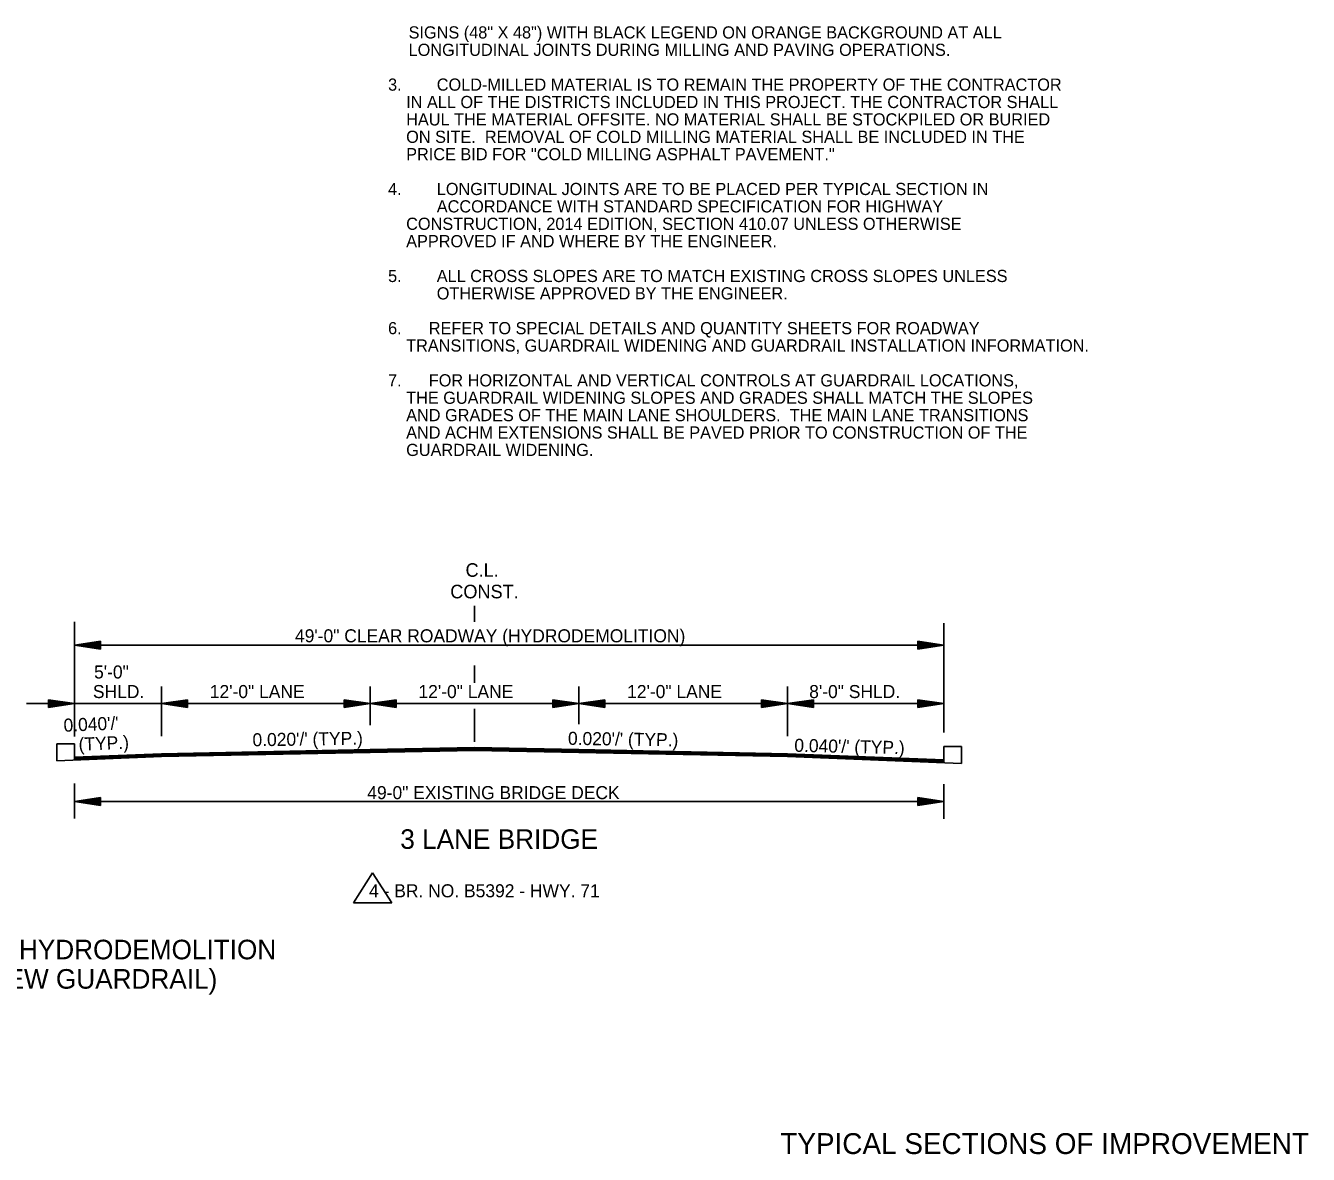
# Model space of a CAD drawing. Extents: x 542112 to 1930787, y -1968972 to 596640.
# Drawn here: x 545013 to 545750, y -1949641 to -1948992 of the extents above; entities that cross this region are included whole.
import ezdxf

# ---------------------------------------------------------------- set-up
doc = ezdxf.new("R2010")
doc.units = 0
for name, color, linetype in [('R_Border', 7, 'Continuous'), ('R_Border Notes', 7, 'Continuous'), ('R_Draft', 7, 'Continuous')]:
    doc.layers.add(name, color=color, linetype=linetype)

msp = doc.modelspace()

# ---------------------------------------------------------------- linework, layer by layer
at = {"layer": 'R_Border'}
for p, q in [((545040.61, -1949404.84), (545030.44, -1949404.84)), ((545030.44, -1949404.84), (545030.44, -1949414.65)), ((545040.61, -1949414.25), (545040.61, -1949404.84)), ((545540.61, -1949415.85), (545540.61, -1949406.44)), ((545540.61, -1949406.44), (545550.78, -1949406.44)), ((545550.78, -1949406.44), (545550.78, -1949416.25)), ((545212.06, -1949479.05), (545201.02, -1949496.36)), ((545223.1, -1949496.36), (545212.06, -1949479.05)), ((545201.02, -1949496.36), (545223.1, -1949496.36))]:
    msp.add_line(p, q, dxfattribs=at)
at = {"layer": 'R_Draft'}
for p, q in [((545270.61, -1949334.82), (545270.61, -1949325.51)), ((545040.61, -1949400.6), (545040.61, -1949334.86)), ((545540.61, -1949398.46), (545540.61, -1949335.59)), ((545055.61, -1949345.98), (545040.61, -1949348.23)), ((545040.61, -1949348.23), (545540.61, -1949348.23)), ((545055.61, -1949350.48), (545040.61, -1949348.23)), ((545055.61, -1949346.36), (545043.12, -1949348.23)), ((545055.61, -1949350.11), (545043.12, -1949348.23)), ((545055.61, -1949346.74), (545045.7, -1949348.23)), ((545055.61, -1949349.73), (545045.7, -1949348.23)), ((545055.61, -1949347.12), (545048.19, -1949348.23)), ((545055.61, -1949349.35), (545048.19, -1949348.23)), ((545055.61, -1949347.5), (545050.74, -1949348.23)), ((545055.61, -1949348.96), (545050.74, -1949348.23)), ((545055.61, -1949347.88), (545053.24, -1949348.23)), ((545055.61, -1949348.59), (545053.24, -1949348.23)), ((545055.61, -1949350.48), (545055.61, -1949345.98)), ((545525.61, -1949345.98), (545540.61, -1949348.23)), ((545525.61, -1949345.98), (545525.61, -1949350.48)), ((545525.61, -1949346.36), (545538.11, -1949348.23)), ((545525.61, -1949346.74), (545535.53, -1949348.23)), ((545525.61, -1949347.12), (545533.03, -1949348.23)), ((545525.61, -1949347.51), (545530.49, -1949348.23)), ((545525.61, -1949347.88), (545527.98, -1949348.23)), ((545525.61, -1949350.48), (545540.61, -1949348.23)), ((545525.61, -1949348.97), (545530.49, -1949348.23)), ((545525.61, -1949349.73), (545535.53, -1949348.23)), ((545525.61, -1949350.11), (545538.11, -1949348.23)), ((545525.61, -1949349.35), (545533.03, -1949348.23)), ((545525.61, -1949348.59), (545527.98, -1949348.23)), ((545270.61, -1949369.75), (545270.61, -1949359.88)), ((545090.61, -1949400.43), (545090.61, -1949371.88)), ((545210.61, -1949394.2), (545210.61, -1949371.88)), ((545330.61, -1949393.54), (545330.61, -1949371.88)), ((545450.61, -1949400.43), (545450.61, -1949371.88)), ((545038.11, -1949381.77), (545013.11, -1949381.77)), ((545025.61, -1949379.52), (545040.61, -1949381.77)), ((545025.61, -1949379.52), (545025.61, -1949384.02)), ((545025.61, -1949379.89), (545038.11, -1949381.77)), ((545025.61, -1949380.28), (545035.53, -1949381.77)), ((545025.61, -1949380.65), (545033.03, -1949381.77)), ((545025.61, -1949381.04), (545030.49, -1949381.77)), ((545025.61, -1949381.42), (545027.98, -1949381.77)), ((545025.61, -1949384.02), (545040.61, -1949381.77)), ((545025.61, -1949382.5), (545030.49, -1949381.77)), ((545025.61, -1949383.26), (545035.53, -1949381.77)), ((545025.61, -1949383.64), (545038.11, -1949381.77)), ((545025.61, -1949382.89), (545033.03, -1949381.77)), ((545025.61, -1949382.12), (545027.98, -1949381.77)), ((545090.61, -1949381.77), (545040.61, -1949381.77)), ((545105.61, -1949379.52), (545090.61, -1949381.77)), ((545090.61, -1949381.77), (545210.61, -1949381.77)), ((545105.61, -1949384.02), (545090.61, -1949381.77)), ((545105.61, -1949379.89), (545093.12, -1949381.77)), ((545105.61, -1949383.64), (545093.12, -1949381.77)), ((545105.61, -1949380.28), (545095.7, -1949381.77)), ((545105.61, -1949383.26), (545095.7, -1949381.77)), ((545105.61, -1949380.65), (545098.19, -1949381.77)), ((545105.61, -1949382.89), (545098.19, -1949381.77)), ((545105.61, -1949381.03), (545100.74, -1949381.77)), ((545105.61, -1949382.5), (545100.74, -1949381.77)), ((545105.61, -1949381.42), (545103.24, -1949381.77)), ((545105.61, -1949382.12), (545103.24, -1949381.77)), ((545105.61, -1949384.02), (545105.61, -1949379.52)), ((545195.61, -1949379.52), (545210.61, -1949381.77)), ((545195.61, -1949379.52), (545195.61, -1949384.02)), ((545195.61, -1949379.89), (545208.11, -1949381.77)), ((545195.61, -1949380.28), (545205.53, -1949381.77)), ((545195.61, -1949380.65), (545203.03, -1949381.77)), ((545195.61, -1949381.04), (545200.49, -1949381.77)), ((545195.61, -1949381.42), (545197.98, -1949381.77)), ((545195.61, -1949384.02), (545210.61, -1949381.77)), ((545195.61, -1949382.5), (545200.49, -1949381.77)), ((545195.61, -1949383.26), (545205.53, -1949381.77)), ((545195.61, -1949383.64), (545208.11, -1949381.77)), ((545195.61, -1949382.89), (545203.03, -1949381.77)), ((545195.61, -1949382.12), (545197.98, -1949381.77)), ((545225.61, -1949379.52), (545210.61, -1949381.77)), ((545210.61, -1949381.77), (545330.61, -1949381.77)), ((545225.61, -1949384.02), (545210.61, -1949381.77)), ((545225.61, -1949379.89), (545213.12, -1949381.77)), ((545225.61, -1949383.64), (545213.12, -1949381.77)), ((545225.61, -1949380.28), (545215.7, -1949381.77)), ((545225.61, -1949383.26), (545215.7, -1949381.77)), ((545225.61, -1949380.65), (545218.19, -1949381.77)), ((545225.61, -1949382.89), (545218.19, -1949381.77)), ((545225.61, -1949381.03), (545220.74, -1949381.77)), ((545225.61, -1949382.5), (545220.74, -1949381.77)), ((545225.61, -1949381.42), (545223.24, -1949381.77)), ((545225.61, -1949382.12), (545223.24, -1949381.77)), ((545225.61, -1949384.02), (545225.61, -1949379.52)), ((545315.61, -1949379.52), (545330.61, -1949381.77)), ((545315.61, -1949379.52), (545315.61, -1949384.02)), ((545315.61, -1949379.89), (545328.11, -1949381.77)), ((545315.61, -1949380.28), (545325.53, -1949381.77)), ((545315.61, -1949380.65), (545323.03, -1949381.77)), ((545315.61, -1949381.04), (545320.49, -1949381.77)), ((545315.61, -1949381.42), (545317.98, -1949381.77)), ((545315.61, -1949384.02), (545330.61, -1949381.77)), ((545315.61, -1949382.5), (545320.49, -1949381.77)), ((545315.61, -1949383.26), (545325.53, -1949381.77)), ((545315.61, -1949383.64), (545328.11, -1949381.77)), ((545315.61, -1949382.89), (545323.03, -1949381.77)), ((545315.61, -1949382.12), (545317.98, -1949381.77)), ((545345.61, -1949379.52), (545330.61, -1949381.77)), ((545450.61, -1949381.77), (545330.61, -1949381.77)), ((545345.61, -1949384.02), (545330.61, -1949381.77)), ((545345.61, -1949379.89), (545333.12, -1949381.77)), ((545345.61, -1949383.64), (545333.12, -1949381.77)), ((545345.61, -1949380.28), (545335.7, -1949381.77)), ((545345.61, -1949383.26), (545335.7, -1949381.77)), ((545345.61, -1949380.65), (545338.19, -1949381.77)), ((545345.61, -1949382.89), (545338.19, -1949381.77)), ((545345.61, -1949381.04), (545340.74, -1949381.77)), ((545345.61, -1949382.5), (545340.74, -1949381.77)), ((545345.61, -1949381.42), (545343.24, -1949381.77)), ((545345.61, -1949382.12), (545343.24, -1949381.77)), ((545345.61, -1949379.52), (545345.61, -1949384.02)), ((545435.61, -1949379.52), (545450.61, -1949381.77)), ((545435.61, -1949384.02), (545435.61, -1949379.52)), ((545435.61, -1949379.89), (545448.11, -1949381.77)), ((545435.61, -1949380.28), (545445.53, -1949381.77)), ((545435.61, -1949380.65), (545443.03, -1949381.77)), ((545435.61, -1949381.03), (545440.49, -1949381.77)), ((545435.61, -1949381.42), (545437.98, -1949381.77)), ((545435.61, -1949384.02), (545450.61, -1949381.77)), ((545435.61, -1949382.5), (545440.49, -1949381.77)), ((545435.61, -1949383.26), (545445.53, -1949381.77)), ((545435.61, -1949383.64), (545448.11, -1949381.77)), ((545435.61, -1949382.89), (545443.03, -1949381.77)), ((545435.61, -1949382.12), (545437.98, -1949381.77)), ((545465.61, -1949379.52), (545450.61, -1949381.77)), ((545540.61, -1949381.77), (545450.61, -1949381.77)), ((545465.61, -1949384.02), (545450.61, -1949381.77)), ((545465.61, -1949379.89), (545453.12, -1949381.77)), ((545465.61, -1949383.64), (545453.12, -1949381.77)), ((545465.61, -1949380.28), (545455.7, -1949381.77)), ((545465.61, -1949383.26), (545455.7, -1949381.77)), ((545465.61, -1949380.65), (545458.19, -1949381.77)), ((545465.61, -1949382.89), (545458.19, -1949381.77)), ((545465.61, -1949381.04), (545460.74, -1949381.77)), ((545465.61, -1949382.5), (545460.74, -1949381.77)), ((545465.61, -1949381.42), (545463.24, -1949381.77)), ((545465.61, -1949382.12), (545463.24, -1949381.77)), ((545465.61, -1949379.52), (545465.61, -1949384.02)), ((545525.61, -1949379.52), (545540.61, -1949381.77)), ((545525.61, -1949384.02), (545525.61, -1949379.52)), ((545525.61, -1949379.89), (545538.11, -1949381.77)), ((545525.61, -1949380.28), (545535.53, -1949381.77)), ((545525.61, -1949380.65), (545533.03, -1949381.77)), ((545525.61, -1949381.03), (545530.49, -1949381.77)), ((545525.61, -1949381.42), (545527.98, -1949381.77)), ((545525.61, -1949384.02), (545540.61, -1949381.77)), ((545525.61, -1949382.5), (545530.49, -1949381.77)), ((545525.61, -1949383.26), (545535.53, -1949381.77)), ((545525.61, -1949383.64), (545538.11, -1949381.77)), ((545525.61, -1949382.89), (545533.03, -1949381.77)), ((545525.61, -1949382.12), (545527.98, -1949381.77)), ((545270.61, -1949403.83), (545270.61, -1949384.88)), ((545090.61, -1949410.58), (545040.61, -1949412.58)), ((545090.62, -1949410.88), (545040.61, -1949412.88)), ((545090.63, -1949411.18), (545040.61, -1949413.18)), ((545090.64, -1949411.48), (545040.61, -1949413.48)), ((545090.65, -1949411.78), (545040.61, -1949413.78)), ((545210.61, -1949408.18), (545090.61, -1949410.58)), ((545210.62, -1949408.48), (545090.62, -1949410.88)), ((545210.62, -1949408.78), (545090.63, -1949411.18)), ((545210.63, -1949409.08), (545090.64, -1949411.48)), ((545210.64, -1949409.38), (545090.65, -1949411.78)), ((545210.64, -1949409.68), (545090.66, -1949412.08)), ((545210.65, -1949409.85), (545090.66, -1949412.25)), ((545210.61, -1949408.18), (545270.61, -1949406.98)), ((545210.62, -1949408.48), (545270.61, -1949407.28)), ((545210.62, -1949408.78), (545270.61, -1949407.58)), ((545210.63, -1949409.08), (545270.61, -1949407.88)), ((545210.64, -1949409.38), (545270.61, -1949408.18)), ((545210.64, -1949409.68), (545270.61, -1949408.48)), ((545210.65, -1949409.85), (545270.61, -1949408.65)), ((545270.61, -1949406.98), (545330.61, -1949408.18)), ((545270.61, -1949407.28), (545330.61, -1949408.48)), ((545270.61, -1949407.58), (545330.6, -1949408.78)), ((545270.61, -1949407.88), (545330.59, -1949409.08)), ((545270.61, -1949408.18), (545330.59, -1949409.38)), ((545270.61, -1949408.48), (545330.58, -1949409.68)), ((545270.61, -1949408.65), (545330.58, -1949409.85)), ((545330.58, -1949409.68), (545450.57, -1949412.08)), ((545330.58, -1949409.85), (545450.56, -1949412.25)), ((545330.59, -1949409.08), (545450.58, -1949411.48)), ((545330.59, -1949409.38), (545450.58, -1949411.78)), ((545330.6, -1949408.78), (545450.59, -1949411.18)), ((545330.61, -1949408.18), (545450.61, -1949410.58)), ((545330.61, -1949408.48), (545450.6, -1949410.88)), ((545450.58, -1949411.48), (545540.61, -1949415.08)), ((545450.58, -1949411.78), (545540.61, -1949415.38)), ((545450.59, -1949411.18), (545540.61, -1949414.78)), ((545450.6, -1949410.88), (545540.61, -1949414.48)), ((545450.61, -1949410.58), (545540.61, -1949414.18)), ((545090.66, -1949412.25), (545030.44, -1949414.65)), ((545090.66, -1949412.08), (545040.61, -1949414.08)), ((545450.56, -1949412.25), (545550.78, -1949416.25)), ((545450.57, -1949412.08), (545540.61, -1949415.68)), ((545040.61, -1949427.79), (545040.61, -1949447.79)), ((545540.61, -1949428.11), (545540.61, -1949448.11)), ((545055.6, -1949435.78), (545040.6, -1949438.03)), ((545055.6, -1949440.28), (545040.6, -1949438.03)), ((545040.61, -1949438.03), (545540.61, -1949438.03)), ((545055.6, -1949436.16), (545043.1, -1949438.03)), ((545055.6, -1949439.91), (545043.1, -1949438.03)), ((545055.6, -1949436.54), (545045.68, -1949438.03)), ((545055.6, -1949439.53), (545045.68, -1949438.03)), ((545055.6, -1949436.92), (545048.18, -1949438.03)), ((545055.6, -1949439.15), (545048.18, -1949438.03)), ((545055.6, -1949437.3), (545050.72, -1949438.03)), ((545055.6, -1949438.76), (545050.72, -1949438.03)), ((545055.6, -1949437.68), (545053.23, -1949438.03)), ((545055.6, -1949438.39), (545053.23, -1949438.03)), ((545055.6, -1949440.28), (545055.6, -1949435.78)), ((545525.59, -1949435.78), (545540.59, -1949438.03)), ((545525.59, -1949435.78), (545525.59, -1949440.28)), ((545525.59, -1949436.16), (545538.08, -1949438.03)), ((545525.59, -1949436.54), (545535.5, -1949438.03)), ((545525.59, -1949436.92), (545533.01, -1949438.03)), ((545525.59, -1949437.31), (545530.46, -1949438.03)), ((545525.59, -1949437.68), (545527.96, -1949438.03)), ((545525.59, -1949440.28), (545540.59, -1949438.03)), ((545525.59, -1949438.77), (545530.46, -1949438.03)), ((545525.59, -1949439.53), (545535.5, -1949438.03)), ((545525.59, -1949439.91), (545538.08, -1949438.03)), ((545525.59, -1949439.15), (545533.01, -1949438.03)), ((545525.59, -1949438.39), (545527.96, -1949438.03))]:
    msp.add_line(p, q, dxfattribs=at)

# ---------------------------------------------------------------- texts
at = {"layer": 'R_Border'}
msp.add_text('TYPICAL SECTIONS OF IMPROVEMENT', height=12, rotation=360, dxfattribs=at).set_placement((545446.5, -1949640.71))
at = {"layer": 'R_Border Notes'}
for s, p in [('    SIGNS (48" X 48") WITH BLACK LEGEND ON ORANGE BACKGROUND AT ALL ', (545222.35, -1948999.45)), ('    LONGITUDINAL JOINTS DURING MILLING AND PAVING OPERATIONS.', (545222.35, -1949009.45)), ('3.', (545220.95, -1949029.45)), ('COLD-MILLED MATERIAL IS TO REMAIN THE PROPERTY OF THE CONTRACTOR', (545248.95, -1949029.45)), ('    IN ALL OF THE DISTRICTS INCLUDED IN THIS PROJECT. THE CONTRACTOR SHALL', (545220.95, -1949039.45)), ('    HAUL THE MATERIAL OFFSITE. NO MATERIAL SHALL BE STOCKPILED OR BURIED', (545220.95, -1949049.45)), ('    ON SITE.  REMOVAL OF COLD MILLING MATERIAL SHALL BE INCLUDED IN THE', (545220.95, -1949059.45)), ('    PRICE BID FOR "COLD MILLING ASPHALT PAVEMENT."', (545220.95, -1949069.45)), ('4.', (545220.95, -1949089.45)), ('LONGITUDINAL JOINTS ARE TO BE PLACED PER TYPICAL SECTION IN ', (545248.95, -1949089.45)), ('ACCORDANCE WITH STANDARD SPECIFICATION FOR HIGHWAY', (545248.95, -1949099.45)), ('    CONSTRUCTION, 2014 EDITION, SECTION 410.07 UNLESS OTHERWISE', (545220.95, -1949109.45)), ('    APPROVED IF AND WHERE BY THE ENGINEER.', (545220.95, -1949119.45)), ('5.', (545220.95, -1949139.45)), ('ALL CROSS SLOPES ARE TO MATCH EXISTING CROSS SLOPES UNLESS ', (545248.95, -1949139.45)), ('OTHERWISE APPROVED BY THE ENGINEER.', (545248.95, -1949149.45)), ('6.      REFER TO SPECIAL DETAILS AND QUANTITY SHEETS FOR ROADWAY', (545220.95, -1949169.45)), ('    TRANSITIONS, GUARDRAIL WIDENING AND GUARDRAIL INSTALLATION INFORMATION.', (545220.95, -1949179.45)), ('7.      FOR HORIZONTAL AND VERTICAL CONTROLS AT GUARDRAIL LOCATIONS,', (545220.95, -1949199.45)), ('    THE GUARDRAIL WIDENING SLOPES AND GRADES SHALL MATCH THE SLOPES', (545220.95, -1949209.45)), ('    AND GRADES OF THE MAIN LANE SHOULDERS.  THE MAIN LANE TRANSITIONS', (545220.95, -1949219.45)), ('    AND ACHM EXTENSIONS SHALL BE PAVED PRIOR TO CONSTRUCTION OF THE', (545220.95, -1949229.45)), ('    GUARDRAIL WIDENING.', (545220.95, -1949239.45))]:
    msp.add_text(s, height=7, dxfattribs=at).set_placement(p)
at = {"layer": 'R_Draft'}
for s, height, p in [('C.L.', 7.8, (545265.49, -1949308.9)), ('CONST.', 7.8, (545256.71, -1949321.27)), ('49\'-0" CLEAR ROADWAY (HYDRODEMOLITION)', 7.5, (545167.42, -1949346.56)), ('5\'-0" ', 7.5, (545051.88, -1949367.35)), ('SHLD.', 7.5, (545051.2, -1949378.6)), ('12\'-0" LANE', 7.5, (545118.43, -1949378.6)), ('12\'-0" LANE', 7.5, (545238.43, -1949378.6)), ('12\'-0" LANE', 7.5, (545358.43, -1949378.6)), ('8\'-0" SHLD.', 7.5, (545463.13, -1949378.6)), ('49-0" EXISTING BRIDGE DECK', 7.5, (545209, -1949436.71)), ('3 LANE BRIDGE', 11.25, (545227.98, -1949465.28)), ('4 - BR. NO. B5392 - HWY. 71', 7.5, (545210.01, -1949493.14)), ('45 FT. & 49 FT. CLEAR ROADWAY BRIDGE - HYDRODEMOLITION', 11.25, (544691.86, -1949528.77)), ('(ROADWAY TRANSITIONS AND NEW GUARDRAIL)', 11.25, (544762.5, -1949545.65))]:
    msp.add_text(s, height=height, dxfattribs=at).set_placement(p)
for s, rotation, p in [("  0.040'/'", 2.44797, (545028.91, -1949398.25)), (' (TYP.)', 2.44797, (545040.33, -1949409.03)), ("0.020'/' (TYP.)", 0.87191, (545143.04, -1949406.35)), ("0.020'/' (TYP.)", 359.12809, (545324.35, -1949405.45)), ("0.040'/' (TYP.)", 358.68162, (545454.5, -1949409.45))]:
    msp.add_text(s, height=7.5, rotation=rotation, dxfattribs=at).set_placement(p)

doc.saveas('drawing.dxf')
